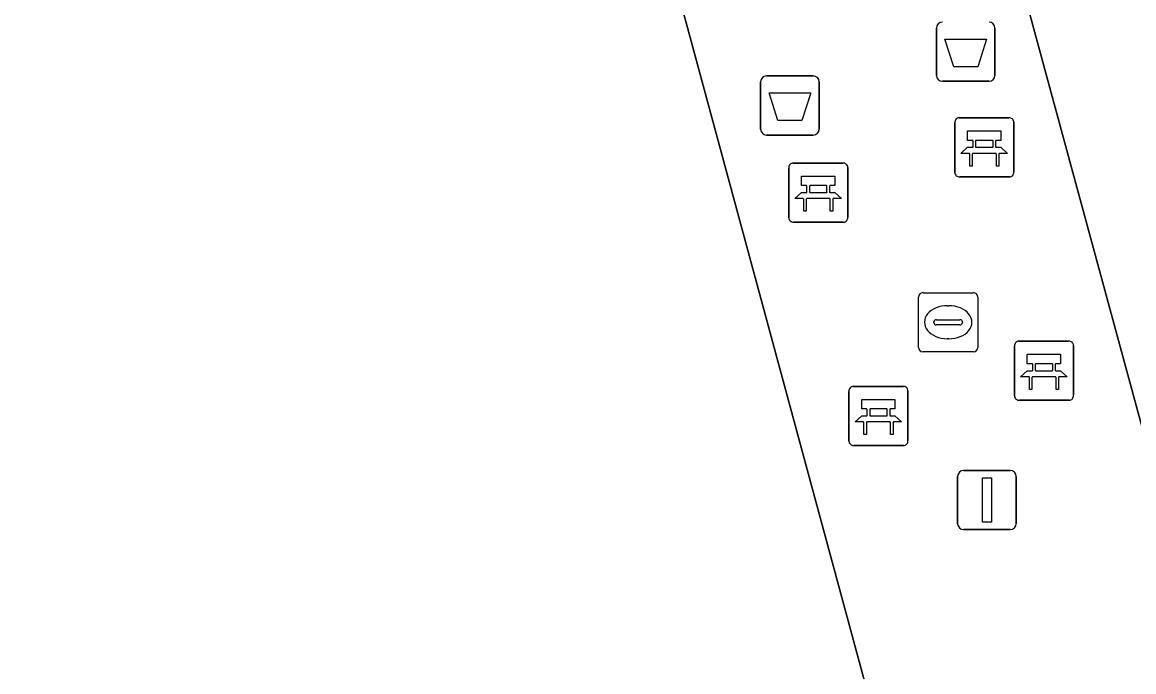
# Model space of a CAD drawing. Extents: x 159053 to 160042, y 380449 to 381423.
# Drawn here: x 159403.96 to 159422.76, y 380588.29 to 380599.28 of the extents above; entities that cross this region are included whole.
import ezdxf

# ---------------------------------------------------------------- set-up
doc = ezdxf.new("R2010")
doc.units = 0
for name, color, linetype in [('IMGEO_Afvalbak', 7, 'Continuous'), ('IMGEO_Bank', 7, 'Continuous'), ('IMGEO_Hek', 7, 'Continuous'), ('IMGEO_Kolk', 7, 'Continuous'), ('IMGEO_Lichtmast', 7, 'Continuous'), ('IMGEO_Terreindeel_halfverhard', 7, 'Continuous'), ('IMGEO_Voetpad_open', 7, 'Continuous')]:
    doc.layers.add(name, color=color, linetype=linetype)

msp = doc.modelspace()

# ---------------------------------------------------------------- linework, layer by layer
at = {"layer": 'IMGEO_Afvalbak'}
for p, q in [((159419.422, 380598.376), (159419.422, 380599.176)), ((159419.422, 380599.176), (159419.422, 380598.376)), ((159420.412, 380599.176), (159420.412, 380598.376)), ((159420.412, 380598.376), (159420.412, 380599.176)), ((159416.449, 380597.467), (159416.449, 380598.267)), ((159416.449, 380598.267), (159416.449, 380597.467)), ((159416.549, 380598.367), (159417.339, 380598.367)), ((159417.339, 380598.367), (159416.549, 380598.367)), ((159417.439, 380598.267), (159417.439, 380597.467)), ((159417.439, 380597.467), (159417.439, 380598.267)), ((159420.312, 380598.276), (159419.522, 380598.276)), ((159419.522, 380598.276), (159420.312, 380598.276)), ((159417.339, 380597.367), (159416.549, 380597.367)), ((159416.549, 380597.367), (159417.339, 380597.367))]:
    msp.add_line(p, q, dxfattribs=at)
for points in [[(159419.565, 380598.99), (159420.269, 380598.99), (159420.12, 380598.52), (159419.714, 380598.52), (159419.565, 380598.99)], [(159416.592, 380598.081), (159417.296, 380598.081), (159417.147, 380597.611), (159416.741, 380597.611), (159416.592, 380598.081)]]:
    msp.add_lwpolyline(points, dxfattribs=at)
for centre, start, end in [((159419.522, 380599.176), 90, 180), ((159419.522, 380599.176), 90, 180), ((159420.312, 380599.176), 0, 90), ((159420.312, 380599.176), 360, 90), ((159416.549, 380598.267), 90, 180), ((159416.549, 380598.267), 90, 180), ((159417.339, 380598.267), 0, 90), ((159417.339, 380598.267), 360, 90), ((159419.522, 380598.376), 180, 270), ((159419.522, 380598.376), 180, 270), ((159420.312, 380598.376), 270, 0), ((159420.312, 380598.376), 270, 0), ((159416.549, 380597.467), 180, 270), ((159416.549, 380597.467), 180, 270), ((159417.339, 380597.467), 270, 0), ((159417.339, 380597.467), 270, 0)]:
    msp.add_arc(centre, 0.1, start, end, dxfattribs=at)
at = {"layer": 'IMGEO_Bank'}
for p, q in [((159419.732, 380596.734), (159419.732, 380597.575)), ((159419.732, 380597.575), (159419.732, 380596.734)), ((159419.807, 380597.659), (159420.648, 380597.659)), ((159420.648, 380597.659), (159419.807, 380597.659)), ((159420.732, 380597.584), (159420.732, 380596.743)), ((159420.732, 380596.743), (159420.732, 380597.584)), ((159420.041, 380597.165), (159420.041, 380597.271)), ((159420.085, 380597.271), (159420.085, 380597.165)), ((159420.373, 380597.277), (159420.091, 380597.277)), ((159420.091, 380597.159), (159420.373, 380597.159)), ((159420.379, 380597.165), (159420.379, 380597.271)), ((159420.423, 380597.271), (159420.423, 380597.165)), ((159420.429, 380597.057), (159420.036, 380597.057)), ((159416.924, 380595.968), (159416.924, 380596.809)), ((159416.924, 380596.809), (159416.924, 380595.968)), ((159416.999, 380596.893), (159417.84, 380596.893)), ((159417.84, 380596.893), (159416.999, 380596.893)), ((159417.924, 380596.818), (159417.924, 380595.977)), ((159417.924, 380595.977), (159417.924, 380596.818)), ((159420.657, 380596.659), (159419.816, 380596.659)), ((159419.816, 380596.659), (159420.657, 380596.659)), ((159417.233, 380596.399), (159417.233, 380596.505)), ((159417.277, 380596.505), (159417.277, 380596.399)), ((159417.565, 380596.511), (159417.283, 380596.511)), ((159417.283, 380596.393), (159417.565, 380596.393)), ((159417.571, 380596.399), (159417.571, 380596.505)), ((159417.615, 380596.505), (159417.615, 380596.399)), ((159417.621, 380596.291), (159417.228, 380596.291)), ((159417.849, 380595.893), (159417.008, 380595.893)), ((159417.008, 380595.893), (159417.849, 380595.893)), ((159420.741, 380592.955), (159420.741, 380593.796)), ((159420.741, 380593.796), (159420.741, 380592.955)), ((159420.816, 380593.88), (159421.657, 380593.88)), ((159421.657, 380593.88), (159420.816, 380593.88)), ((159421.741, 380593.805), (159421.741, 380592.964)), ((159421.741, 380592.964), (159421.741, 380593.805)), ((159421.05, 380593.386), (159421.05, 380593.492)), ((159421.094, 380593.492), (159421.094, 380593.386)), ((159421.382, 380593.498), (159421.1, 380593.498)), ((159421.1, 380593.38), (159421.382, 380593.38)), ((159421.388, 380593.386), (159421.388, 380593.492)), ((159421.432, 380593.492), (159421.432, 380593.386)), ((159421.438, 380593.278), (159421.045, 380593.278)), ((159417.941, 380592.19), (159417.941, 380593.031)), ((159417.941, 380593.031), (159417.941, 380592.19)), ((159418.016, 380593.115), (159418.857, 380593.115)), ((159418.857, 380593.115), (159418.016, 380593.115)), ((159418.941, 380593.04), (159418.941, 380592.199)), ((159418.941, 380592.199), (159418.941, 380593.04)), ((159421.666, 380592.88), (159420.825, 380592.88)), ((159420.825, 380592.88), (159421.666, 380592.88)), ((159418.25, 380592.621), (159418.25, 380592.727)), ((159418.294, 380592.727), (159418.294, 380592.621)), ((159418.582, 380592.733), (159418.3, 380592.733)), ((159418.3, 380592.615), (159418.582, 380592.615)), ((159418.588, 380592.621), (159418.588, 380592.727)), ((159418.632, 380592.727), (159418.632, 380592.621)), ((159418.638, 380592.513), (159418.245, 380592.513)), ((159418.866, 380592.115), (159418.025, 380592.115)), ((159418.025, 380592.115), (159418.866, 380592.115))]:
    msp.add_line(p, q, dxfattribs=at)
for points in [[(159420.035, 380597.277), (159419.949, 380597.277), (159419.949, 380597.438), (159420.512, 380597.438), (159420.512, 380597.277), (159420.429, 380597.277)], [(159419.979, 380597.057), (159419.837, 380597.057), (159419.949, 380597.159), (159420.035, 380597.159)], [(159420.429, 380597.159), (159420.512, 380597.159), (159420.624, 380597.057), (159420.485, 380597.057)], [(159420.029, 380597.05), (159420.029, 380596.843), (159419.986, 380596.843), (159419.986, 380597.05)], [(159420.479, 380597.05), (159420.479, 380596.843), (159420.435, 380596.843), (159420.435, 380597.05)], [(159417.227, 380596.511), (159417.141, 380596.511), (159417.141, 380596.672), (159417.704, 380596.672), (159417.704, 380596.511), (159417.621, 380596.511)], [(159417.171, 380596.291), (159417.029, 380596.291), (159417.141, 380596.393), (159417.227, 380596.393)], [(159417.621, 380596.393), (159417.704, 380596.393), (159417.816, 380596.291), (159417.677, 380596.291)], [(159417.221, 380596.284), (159417.221, 380596.077), (159417.178, 380596.077), (159417.178, 380596.284)], [(159417.671, 380596.284), (159417.671, 380596.077), (159417.627, 380596.077), (159417.627, 380596.284)], [(159421.044, 380593.498), (159420.958, 380593.498), (159420.958, 380593.659), (159421.521, 380593.659), (159421.521, 380593.498), (159421.438, 380593.498)], [(159420.988, 380593.278), (159420.846, 380593.278), (159420.958, 380593.38), (159421.044, 380593.38)], [(159421.438, 380593.38), (159421.521, 380593.38), (159421.633, 380593.278), (159421.494, 380593.278)], [(159421.038, 380593.271), (159421.038, 380593.064), (159420.995, 380593.064), (159420.995, 380593.271)], [(159421.488, 380593.271), (159421.488, 380593.064), (159421.444, 380593.064), (159421.444, 380593.271)], [(159418.244, 380592.733), (159418.158, 380592.733), (159418.158, 380592.894), (159418.721, 380592.894), (159418.721, 380592.733), (159418.638, 380592.733)], [(159418.188, 380592.513), (159418.046, 380592.513), (159418.158, 380592.615), (159418.244, 380592.615)], [(159418.638, 380592.615), (159418.721, 380592.615), (159418.833, 380592.513), (159418.694, 380592.513)], [(159418.238, 380592.506), (159418.238, 380592.299), (159418.195, 380592.299), (159418.195, 380592.506)], [(159418.688, 380592.506), (159418.688, 380592.299), (159418.644, 380592.299), (159418.644, 380592.506)]]:
    msp.add_lwpolyline(points, dxfattribs=at)
for centre, radius, start, end in [((159419.81, 380597.581), 0.0779, 92.4484, 184.2845), ((159419.81, 380597.581), 0.0779, 92.4484, 184.2845), ((159420.654, 380597.581), 0.0779, 2.4484, 94.2845), ((159420.654, 380597.581), 0.0779, 2.4484, 94.2845), ((159420.034, 380597.27), 0.00671, 2.8957, 87.1043), ((159420.034, 380597.166), 0.00671, 272.8957, 357.1043), ((159420.091, 380597.27), 0.00671, 92.8957, 177.1043), ((159420.091, 380597.166), 0.00671, 182.8957, 267.1043), ((159420.373, 380597.27), 0.00671, 2.8957, 87.1043), ((159420.373, 380597.166), 0.00671, 272.8957, 357.1043), ((159420.43, 380597.27), 0.00671, 92.8957, 177.1043), ((159420.43, 380597.166), 0.00671, 182.8957, 267.1043), ((159419.979, 380597.05), 0.00671, 2.8957, 87.1043), ((159420.036, 380597.05), 0.00671, 92.8957, 177.1043), ((159420.428, 380597.05), 0.00671, 2.8957, 87.1043), ((159420.485, 380597.05), 0.00671, 92.8957, 177.1043), ((159417.002, 380596.815), 0.0779, 92.4484, 184.2845), ((159417.002, 380596.815), 0.0779, 92.4484, 184.2845), ((159417.846, 380596.815), 0.0779, 2.4484, 94.2845), ((159417.846, 380596.815), 0.0779, 2.4484, 94.2845), ((159419.81, 380596.737), 0.0779, 182.4484, 274.2845), ((159419.81, 380596.737), 0.0779, 182.4484, 274.2845), ((159420.654, 380596.737), 0.0779, 272.4484, 4.2845), ((159420.654, 380596.737), 0.0779, 272.4484, 4.2845), ((159417.226, 380596.504), 0.00671, 2.8957, 87.1043), ((159417.226, 380596.4), 0.00671, 272.8957, 357.1043), ((159417.283, 380596.504), 0.00671, 92.8957, 177.1043), ((159417.283, 380596.4), 0.00671, 182.8957, 267.1043), ((159417.565, 380596.504), 0.00671, 2.8957, 87.1043), ((159417.565, 380596.4), 0.00671, 272.8957, 357.1043), ((159417.622, 380596.504), 0.00671, 92.8957, 177.1043), ((159417.622, 380596.4), 0.00671, 182.8957, 267.1043), ((159417.171, 380596.284), 0.00671, 2.8957, 87.1043), ((159417.228, 380596.284), 0.00671, 92.8957, 177.1043), ((159417.62, 380596.284), 0.00671, 2.8957, 87.1043), ((159417.677, 380596.284), 0.00671, 92.8957, 177.1043), ((159417.002, 380595.971), 0.0779, 182.4484, 274.2845), ((159417.002, 380595.971), 0.0779, 182.4484, 274.2845), ((159417.846, 380595.971), 0.0779, 272.4484, 4.2845), ((159417.846, 380595.971), 0.0779, 272.4484, 4.2845), ((159420.819, 380593.802), 0.0779, 92.4484, 184.2845), ((159420.819, 380593.802), 0.0779, 92.4484, 184.2845), ((159421.663, 380593.802), 0.0779, 2.4484, 94.2845), ((159421.663, 380593.802), 0.0779, 2.4484, 94.2845), ((159421.043, 380593.491), 0.00671, 2.8957, 87.1043), ((159421.043, 380593.387), 0.00671, 272.8957, 357.1043), ((159421.1, 380593.491), 0.00671, 92.8957, 177.1043), ((159421.1, 380593.387), 0.00671, 182.8957, 267.1043), ((159421.382, 380593.491), 0.00671, 2.8957, 87.1043), ((159421.382, 380593.387), 0.00671, 272.8957, 357.1043), ((159421.439, 380593.491), 0.00671, 92.8957, 177.1043), ((159421.439, 380593.387), 0.00671, 182.8957, 267.1043), ((159420.988, 380593.271), 0.00671, 2.8957, 87.1043), ((159421.045, 380593.271), 0.00671, 92.8957, 177.1043), ((159421.437, 380593.271), 0.00671, 2.8957, 87.1043), ((159421.494, 380593.271), 0.00671, 92.8957, 177.1043), ((159418.019, 380593.037), 0.0779, 92.4484, 184.2845), ((159418.019, 380593.037), 0.0779, 92.4484, 184.2845), ((159418.863, 380593.037), 0.0779, 2.4484, 94.2845), ((159418.863, 380593.037), 0.0779, 2.4484, 94.2845), ((159420.819, 380592.958), 0.0779, 182.4484, 274.2845), ((159420.819, 380592.958), 0.0779, 182.4484, 274.2845), ((159421.663, 380592.958), 0.0779, 272.4484, 4.2845), ((159421.663, 380592.958), 0.0779, 272.4484, 4.2845), ((159418.243, 380592.726), 0.00671, 2.8957, 87.1043), ((159418.243, 380592.622), 0.00671, 272.8957, 357.1043), ((159418.3, 380592.726), 0.00671, 92.8957, 177.1043), ((159418.3, 380592.622), 0.00671, 182.8957, 267.1043), ((159418.582, 380592.726), 0.00671, 2.8957, 87.1043), ((159418.582, 380592.622), 0.00671, 272.8957, 357.1043), ((159418.639, 380592.726), 0.00671, 92.8957, 177.1043), ((159418.639, 380592.622), 0.00671, 182.8957, 267.1043), ((159418.188, 380592.506), 0.00671, 2.8957, 87.1043), ((159418.245, 380592.506), 0.00671, 92.8957, 177.1043), ((159418.637, 380592.506), 0.00671, 2.8957, 87.1043), ((159418.694, 380592.506), 0.00671, 92.8957, 177.1043), ((159418.019, 380592.193), 0.0779, 182.4484, 274.2845), ((159418.019, 380592.193), 0.0779, 182.4484, 274.2845), ((159418.863, 380592.193), 0.0779, 272.4484, 4.2845), ((159418.863, 380592.193), 0.0779, 272.4484, 4.2845)]:
    msp.add_arc(centre, radius, start, end, dxfattribs=at)
at = {"layer": 'IMGEO_Hek'}
for points in [[(159425.367, 380583.331), (159423.745, 380589.306), (159417.429, 380612.57), (159415.878, 380618.284)], [(159419.844, 380582.068), (159418.261, 380587.917), (159411.978, 380611.14), (159410.439, 380616.826)]]:
    msp.add_lwpolyline(points, dxfattribs=at)
at = {"layer": 'IMGEO_Kolk'}
for p, q in [((159419.195, 380594.7), (159420.047, 380594.7)), ((159419.12, 380593.774), (159419.12, 380594.626)), ((159419.608, 380594.48), (159419.633, 380594.48)), ((159420.121, 380594.626), (159420.121, 380593.774)), ((159419.379, 380594.194), (159419.379, 380594.206)), ((159419.817, 380594.157), (159419.419, 380594.157)), ((159419.422, 380594.243), (159419.82, 380594.243)), ((159419.863, 380594.206), (159419.863, 380594.194)), ((159419.631, 380593.92), (159419.606, 380593.92)), ((159420.047, 380593.7), (159419.195, 380593.7))]:
    msp.add_line(p, q, dxfattribs=at)
for points in [[(159419.195, 380594.7), (159420.047, 380594.7)], [(159419.12, 380593.774), (159419.12, 380594.626)], [(159420.121, 380594.626), (159420.121, 380593.774)], [(159420.047, 380593.7), (159419.195, 380593.7)]]:
    msp.add_lwpolyline(points, dxfattribs=at)
for centre, radius, start, end in [((159419.197, 380594.624), 0.0765, 91.552, 178.448), ((159419.197, 380594.624), 0.0765, 91.552, 178.448), ((159420.045, 380594.624), 0.0765, 1.552, 88.448), ((159420.045, 380594.624), 0.0765, 1.552, 88.448), ((159419.419, 380594.203), 0.0403, 85.8775, 175.7526), ((159419.416, 380594.193), 0.0366, 178.938, 274.7102), ((159419.82, 380594.2), 0.043, 264.8664, 352.4533), ((159419.824, 380594.205), 0.0386, 1.7309, 96.639), ((159419.197, 380593.776), 0.0765, 181.552, 268.448), ((159419.197, 380593.776), 0.0765, 181.552, 268.448), ((159420.045, 380593.776), 0.0765, 271.552, 358.448), ((159420.045, 380593.776), 0.0765, 271.552, 358.448)]:
    msp.add_arc(centre, radius, start, end, dxfattribs=at)
for centre, major_axis, ratio, start_param, end_param in [((159419.607, 380594.2), (-0.387, 0.002), 0.722429, 4.712389, 7.853982), ((159419.632, 380594.2), (-0.39, 0.002), 0.717154, 1.570796, 4.712389)]:
    msp.add_ellipse(centre, major_axis=major_axis, ratio=ratio, start_param=start_param, end_param=end_param, dxfattribs=at)
at = {"layer": 'IMGEO_Lichtmast'}
for p, q in [((159419.881, 380591.692), (159420.671, 380591.692)), ((159420.671, 380591.692), (159419.881, 380591.692)), ((159419.781, 380590.792), (159419.781, 380591.592)), ((159419.781, 380591.592), (159419.781, 380590.792)), ((159420.771, 380591.592), (159420.771, 380590.792)), ((159420.771, 380590.792), (159420.771, 380591.592)), ((159420.671, 380590.692), (159419.881, 380590.692)), ((159419.881, 380590.692), (159420.671, 380590.692))]:
    msp.add_line(p, q, dxfattribs=at)
msp.add_lwpolyline([(159420.201, 380591.567), (159420.351, 380591.567), (159420.351, 380590.817), (159420.201, 380590.817), (159420.201, 380591.567)], dxfattribs=at)
for centre, start, end in [((159419.881, 380591.592), 90, 180), ((159419.881, 380591.592), 90, 180), ((159420.671, 380591.592), 0, 90), ((159420.671, 380591.592), 360, 90), ((159419.881, 380590.792), 180, 270), ((159419.881, 380590.792), 180, 270), ((159420.671, 380590.792), 270, 0), ((159420.671, 380590.792), 270, 0)]:
    msp.add_arc(centre, 0.1, start, end, dxfattribs=at)
at = {"layer": 'IMGEO_Terreindeel_halfverhard'}
for points in [[(159448.917, 380627.287), (159415.878, 380618.284), (159417.429, 380612.57), (159423.745, 380589.306), (159425.367, 380583.331), (159425.519, 380582.771), (159458.856, 380591.727), (159458.671, 380592.426), (159458.369, 380592.343)], [(159411.978, 380611.14), (159410.439, 380616.826), (159377.318, 380607.849), (159377.482, 380607.241), (159378.936, 380601.858), (159385.129, 380578.922), (159386.729, 380572.996), (159386.902, 380572.418), (159413.415, 380579.583), (159420.037, 380581.372), (159419.844, 380582.068), (159418.261, 380587.917)]]:
    msp.add_lwpolyline(points, close=True, dxfattribs=at)
at = {"layer": 'IMGEO_Voetpad_open'}
for points in [[(159373.131, 380608.456), (159375.231, 380600.697), (159372.458, 380599.947), (159378.59, 380577.165), (159381.347, 380577.898), (159384.456, 380566.438), (159381.743, 380565.708), (159382.736, 380562.106), (159382.949, 380561.361), (159383.181, 380560.548), (159389.787, 380562.37), (159409.569, 380567.829), (159417.331, 380569.97), (159416.517, 380573.072), (159415.161, 380578.241), (159450.507, 380587.804), (159460.426, 380590.563), (159460.061, 380591.918), (159458.856, 380591.727), (159425.519, 380582.771), (159425.367, 380583.331), (159423.745, 380589.306), (159417.429, 380612.57)], [(159411.978, 380611.14), (159418.261, 380587.917), (159419.844, 380582.068), (159420.037, 380581.372), (159413.415, 380579.583), (159414.705, 380574.74), (159386.151, 380566.901), (159385.201, 380570.495), (159383.114, 380578.39), (159384.374, 380578.723), (159385.129, 380578.922), (159378.936, 380601.858), (159378.191, 380601.66), (159376.974, 380601.336), (159375.567, 380606.708), (159375.484, 380607.024), (159374.673, 380610.12)]]:
    msp.add_lwpolyline(points, dxfattribs=at)

doc.saveas('drawing.dxf')
